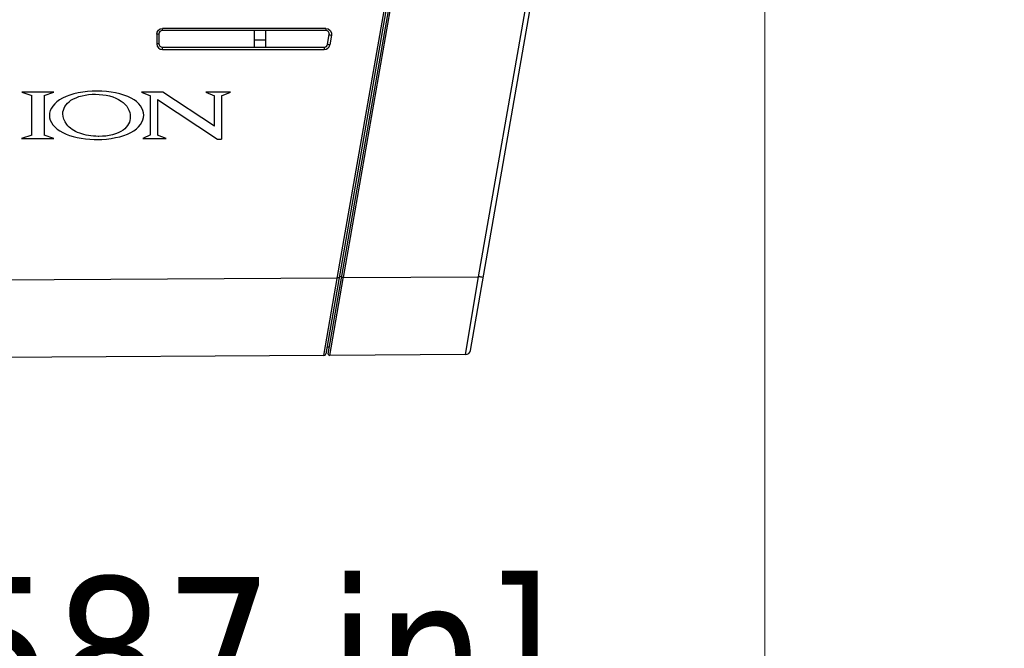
# Paper-space layout 'Sheet' of a CAD drawing. Header units: inches. Extents: x 0.2 to 10.8, y 0.2 to 8.3.
# Tile 284 of 545: x 6.114 to 6.924, y 3.444 to 3.96. Entities that reach past the tile are written whole.
import ezdxf

# ---------------------------------------------------------------- set-up
doc = ezdxf.new("R2010")
doc.units = ezdxf.units.IN
doc.header["$MEASUREMENT"] = 0
doc.layers.get('0').update_dxf_attribs({"lineweight": 5})
doc.styles.add('My Text', font='tahoma.ttf')
doc.dimstyles.new('My Dimension - mm [in] (ANSI)$0', dxfattribs={"dimtxt": 0.12, "dimasz": 0.098425, "dimexe": 0.125, "dimexo": 0.063, "dimgap": 0.031496, "dimtad": 0, "dimlfac": 250, "dimzin": 4, "dimdsep": 46, "dimtxsty": 'My Text', "dimblk": 'Filled-1', "dimcen": 0.09, "dimclrd": 1, "dimclre": 1, "dimclrt": 1, "dimadec": 1, "dimazin": 1, "dimtfac": 1, "dimtofl": 0, "dimtmove": 0, "dimatfit": 3, "dimfxl": 1, "dimtolj": 1, "dimtzin": 4, "dimlwd": -1, "dimlwe": -1, "dimarcsym": 0})

# ---------------------------------------------------------------- blocks, each defined once
blk = doc.blocks.new('*D8')
at = {"color": 1, "true_color": 0xff0000}
for p, q in [((6.72708, 4.26224), (6.72708, 3.30692)), ((4.73705, 4.1893), (4.73705, 3.30692)), ((4.63863, 3.43192), (4.5402, 3.43192)), ((6.8255, 3.43192), (6.92393, 3.43192))]:
    blk.add_line(p, q, dxfattribs=at)
at = {"layer": 'Defpoints', "color": 0}
for p in [(6.72708, 4.32524), (4.73705, 4.2523), (6.72708, 3.43192)]:
    blk.add_point(p, dxfattribs=at)
at = {"color": 1, "true_color": 0xff0000, "insert": (5.73206, 3.43192), "char_height": 0.12, "attachment_point": 5, "style": 'My Text'}
blk.add_mtext('\\A1;497.51 mm [19.587 in]', dxfattribs=at)
blk = doc.blocks.new('Filled-1')

psp = doc.layouts.new('Sheet')

# ---------------------------------------------------------------- linework, layer by layer
at = {"color": 0, "linetype": 'ByBlock', "lineweight": -3}
for p, q in [((6.425862, 4.026773), (6.366102, 3.68591)), ((6.368159, 3.686056), (6.427835, 4.026428)), ((6.484948, 3.68864), (6.544575, 4.028732)), ((6.491618, 3.749252), (6.539842, 4.02431)), ((6.375834, 3.749502), (6.423551, 4.021673)), ((6.428257, 4.021707), (6.380369, 3.748572)), ((6.227084, 3.948552), (6.227434, 3.950331)), ((6.229999, 3.952888), (6.231762, 3.953233)), ((6.366159, 3.951634), (6.231751, 3.951637)), ((6.366171, 3.95323), (6.231762, 3.953233)), ((6.307491, 3.93794), (6.307562, 3.951599)), ((6.316891, 3.93794), (6.316819, 3.951598)), ((6.227084, 3.948552), (6.227087, 3.940585)), ((6.228873, 3.948755), (6.228876, 3.940783)), ((6.307522, 3.943942), (6.316859, 3.943942)), ((6.367594, 3.940289), (6.368993, 3.948254)), ((6.370777, 3.94774), (6.369378, 3.939775)), ((6.231758, 3.937905), (6.364756, 3.937908)), ((6.231761, 3.935902), (6.364767, 3.935904)), ((6.142386, 3.900897), (6.116228, 3.900897)), ((6.116228, 3.900897), (6.124438, 3.898232)), ((6.124438, 3.865568), (6.124438, 3.898232)), ((6.134628, 3.898241), (6.142386, 3.900897)), ((6.134628, 3.898241), (6.134628, 3.865558)), ((6.232063, 3.900897), (6.214694, 3.900897)), ((6.214694, 3.900897), (6.221995, 3.897949)), ((6.221995, 3.865832), (6.221995, 3.897949)), ((6.227709, 3.894889), (6.277165, 3.86243)), ((6.227709, 3.894889), (6.227709, 3.865742)), ((6.274596, 3.873035), (6.232063, 3.900897)), ((6.287746, 3.900897), (6.26735, 3.900897)), ((6.26735, 3.900897), (6.274596, 3.897998)), ((6.274596, 3.873035), (6.274596, 3.897998)), ((6.28031, 3.897979), (6.287746, 3.900897)), ((6.28031, 3.897979), (6.28031, 3.86243)), ((6.124438, 3.865568), (6.116045, 3.862843)), ((6.116045, 3.862843), (6.14256, 3.862843)), ((6.14256, 3.862843), (6.134628, 3.865558)), ((6.221995, 3.865832), (6.215654, 3.862843)), ((6.215654, 3.862843), (6.234991, 3.862843)), ((6.234991, 3.862843), (6.227709, 3.865742)), ((6.277165, 3.86243), (6.28031, 3.86243)), ((5.666586, 3.744212), (6.375666, 3.748544)), ((6.364575, 3.684619), (6.375834, 3.749502)), ((6.369349, 3.684649), (6.380255, 3.747909)), ((6.377289, 3.749722), (6.379261, 3.749377)), ((6.380253, 3.747902), (6.380369, 3.748572)), ((6.380369, 3.748572), (6.491618, 3.749252)), ((6.481033, 3.685331), (6.491618, 3.749252)), ((6.367113, 3.691677), (6.369141, 3.691654)), ((6.364575, 3.684619), (5.681209, 3.680445)), ((6.481033, 3.685331), (6.369349, 3.684649))]:
    psp.add_line(p, q, dxfattribs=at)
for points in [[(6.227434, 3.950331), (6.228462, 3.951871), (6.229999, 3.952888)], [(6.366171, 3.95323), (6.368006, 3.952855), (6.369665, 3.951661), (6.370696, 3.949735), (6.370777, 3.94774)], [(6.227087, 3.940585), (6.227419, 3.938851), (6.228462, 3.937267), (6.230044, 3.936229), (6.231761, 3.935902)], [(6.364767, 3.935904), (6.366354, 3.936182), (6.367776, 3.937), (6.36883, 3.938261), (6.369378, 3.939775)], [(6.377068, 3.748458), (6.376871, 3.748414), (6.376361, 3.748445), (6.375666, 3.748544)]]:
    psp.add_lwpolyline(points, dxfattribs=at)
for centre, radius, start, end in [((6.364565, 3.68618), 0.001561, 270.35, 350.056014), ((6.369341, 3.685849), 0.0012, 170.055706, 270.350002), ((6.481008, 3.689331), 0.004, 270.35, 350.055706)]:
    psp.add_arc(centre, radius, start, end, dxfattribs=at)
for centre, major_axis, ratio, start_param, end_param in [((6.231789, 3.948719), (-0.001193, 0.002623), 0.9994282, -0.4266982, 1.144086), ((6.366114, 3.948716), (0.001171, 0.002633), 0.9993725, -1.3259871, 0.4183554), ((6.231792, 3.940819), (0.002698, -0.001008), 0.9994456, -2.7839406, -1.2131564), ((6.364727, 3.940822), (0.002685, 0.001042), 0.9994889, -1.9410551, -0.5438297)]:
    psp.add_ellipse(centre, major_axis=major_axis, ratio=ratio, start_param=start_param, end_param=end_param, dxfattribs=at)
for points, knots in [([(6.231751, 3.951637), (6.231015, 3.951637), (6.229483, 3.95102), (6.228872, 3.949489), (6.228873, 3.948755)], [0, 0, 0, 0, 0.5008172, 1, 1, 1, 1]), ([(6.231751, 3.951637), (6.231881, 3.951711), (6.2316, 3.952416), (6.231761, 3.952851), (6.231762, 3.953233)], [0, 0, 0, 0, 0.2818853, 1, 1, 1, 1]), ([(6.36617, 3.95323), (6.36617, 3.952847), (6.366009, 3.952412), (6.366289, 3.951708), (6.366159, 3.951634)], [0, 0, 0, 0, 0.7198214, 1, 1, 1, 1]), ([(6.368993, 3.948254), (6.369134, 3.949052), (6.368678, 3.950865), (6.366972, 3.951634), (6.366159, 3.951634)], [0, 0, 0, 0, 0.4992972, 1, 1, 1, 1]), ([(6.228873, 3.948755), (6.228867, 3.948574), (6.227925, 3.948669), (6.227505, 3.948552), (6.227084, 3.948552)], [0, 0, 0, 0, 0.3010007, 1, 1, 1, 1]), ([(6.368993, 3.948254), (6.368967, 3.948068), (6.369946, 3.94801), (6.37035, 3.947814), (6.370777, 3.94774)], [0, 0, 0, 0, 0.302335, 1, 1, 1, 1]), ([(6.228876, 3.940783), (6.22871, 3.940534), (6.227933, 3.94066), (6.22739, 3.94058), (6.227087, 3.94058)], [0, 0, 0, 0, 0.4963517, 1, 1, 1, 1]), ([(6.228876, 3.940783), (6.228876, 3.94005), (6.22949, 3.93852), (6.231021, 3.937905), (6.231758, 3.937905)], [0, 0, 0, 0, 0.4987272, 1, 1, 1, 1]), ([(6.231769, 3.935902), (6.231769, 3.936236), (6.231761, 3.936903), (6.23178, 3.937572), (6.231758, 3.937905)], [0, 0, 0, 0, 0.5000126, 1, 1, 1, 1]), ([(6.364756, 3.937908), (6.364931, 3.937809), (6.36457, 3.936921), (6.364767, 3.936371), (6.364767, 3.935904)], [0, 0, 0, 0, 0.3013198, 1, 1, 1, 1]), ([(6.364756, 3.937908), (6.365415, 3.937908), (6.366772, 3.938391), (6.36748, 3.939644), (6.367594, 3.940289)], [0, 0, 0, 0, 0.5015462, 1, 1, 1, 1]), ([(6.369378, 3.939775), (6.368947, 3.939849), (6.368544, 3.940044), (6.367568, 3.940106), (6.367594, 3.940289)], [0, 0, 0, 0, 0.7030082, 1, 1, 1, 1]), ([(6.178088, 3.90178), (6.178084, 3.90178), (6.167331, 3.901816), (6.146636, 3.897823), (6.135083, 3.88177), (6.146231, 3.866486), (6.166021, 3.862367), (6.175735, 3.862108), (6.175741, 3.862108)], [0, 0, 0, 0, 0.0000921, 0.2588084, 0.5126353, 0.76648, 0.9998656, 1, 1, 1, 1]), ([(6.175741, 3.862108), (6.176518, 3.862087), (6.187699, 3.861947), (6.209034, 3.866058), (6.220004, 3.882003), (6.209263, 3.897957), (6.1884, 3.901744), (6.178088, 3.90178)], [0, 0, 0, 0, 0.0187014, 0.2683806, 0.510917, 0.7517111, 1, 1, 1, 1]), ([(6.179042, 3.86462), (6.179037, 3.86462), (6.17374, 3.864721), (6.162441, 3.866618), (6.1523, 3.873654), (6.148335, 3.88436), (6.154633, 3.895867), (6.169189, 3.899259), (6.176791, 3.899248)], [0, 0, 0, 0, 0.0001622, 0.1739146, 0.3566197, 0.5215742, 0.747547, 1, 1, 1, 1]), ([(6.176791, 3.899248), (6.184751, 3.899236), (6.199985, 3.895394), (6.207698, 3.881228), (6.201053, 3.867869), (6.187325, 3.864508), (6.179231, 3.864616), (6.179042, 3.86462)], [0, 0, 0, 0, 0.2645008, 0.511682, 0.7336812, 0.9937932, 1, 1, 1, 1]), ([(6.380369, 3.748572), (6.38008, 3.748622), (6.379817, 3.748751), (6.379159, 3.748796), (6.37918, 3.748915)], [0, 0, 0, 0, 0.7081963, 1, 1, 1, 1]), ([(6.495533, 3.749014), (6.495465, 3.748627), (6.493455, 3.749194), (6.492526, 3.749095), (6.491618, 3.749252)], [0, 0, 0, 0, 0.2985064, 1, 1, 1, 1])]:
    psp.add_open_spline(points, degree=3, knots=knots, dxfattribs=at)

# ---------------------------------------------------------------- dimensions: what is measured, and where the dimension line sits
dim = psp.add_linear_dim(base=(6.727078, 3.431925), p1=(4.737051, 4.252304), p2=(6.727078, 4.32524), dimstyle='My Dimension - mm [in] (ANSI)$0', override={"dimpost": ' mm'})
dim.commit()
dim.dimension.update_dxf_attribs({"geometry": '*D8', "text_midpoint": (5.732064, 3.431925)})

doc.saveas('drawing.dxf')
